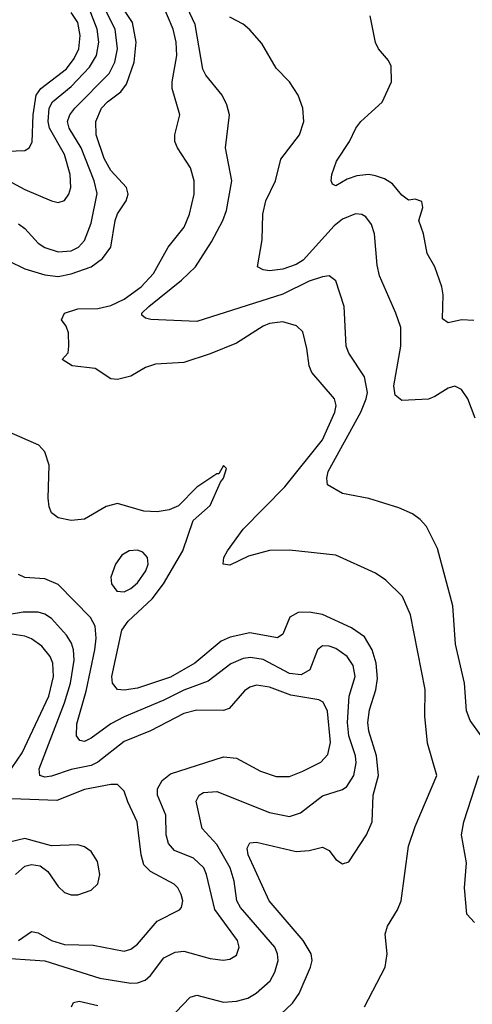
# Model space of a CAD drawing. Header units: inches. Extents: x 501365 to 657855, y 482276 to 547543.
# Tile 301 of 656: x 596494 to 597863, y 491957 to 494938. Entities that reach past the tile are written whole.
import ezdxf

# ---------------------------------------------------------------- set-up
doc = ezdxf.new("R2010")
doc.units = ezdxf.units.IN
doc.header["$MEASUREMENT"] = 0
doc.layers.add('A5499', color=7, linetype='Continuous')

msp = doc.modelspace()

# ---------------------------------------------------------------- linework, layer by layer
at = {"layer": 'A5499', "color": 5}
for points, elevation in [([(596410, 494232.7), (596510, 494183.6), (596570, 494165.4), (596610, 494161.3), (596650, 494168.6), (596710, 494190.4), (596744.8, 494215.2), (596769.9, 494250), (596782.8, 494330), (596790, 494350.1), (596816.2, 494390), (596822.2, 494410), (596816.7, 494430), (596770, 494481.6), (596750, 494518), (596725.2, 494590), (596724.1, 494630), (596741, 494670), (596759.4, 494690), (596799.7, 494720.3), (596816.6, 494743.4), (596840.4, 494810), (596846.5, 494870), (596834.8, 494930), (596785.6, 495005.6)], 2120), ([(596430, 494466.6), (596510, 494424.1), (596590, 494390.2), (596610, 494385), (596630, 494391.3), (596642.9, 494410), (596649.2, 494430), (596646.4, 494470), (596629.9, 494530), (596584.4, 494610), (596580.1, 494630), (596583.5, 494670), (596593.6, 494690), (596650, 494735.8), (596705.5, 494794.5), (596726.5, 494830), (596733.6, 494870), (596727.9, 494910), (596695.1, 494995.1)], 2160), ([(597537.3, 491950), (597599.1, 492070), (597605.4, 492110), (597599.8, 492170), (597606.3, 492193.7), (597637.2, 492242.8), (597647.6, 492270), (597670, 492435.8), (597690, 492495.6), (597755.3, 492650), (597727.6, 492747.6), (597718.9, 492830), (597719.9, 492910), (597676.1, 493136.1), (597651.7, 493191.7), (597601.7, 493241.7), (597570, 493262.6), (597450, 493317), (597310, 493331.9), (597250, 493331), (597185.9, 493314.1), (597130, 493287.1), (597109.8, 493290), (597111, 493310), (597122.4, 493330), (597170, 493395.7), (597295.6, 493524.4), (597410, 493665.8), (597446.7, 493750), (597451, 493770), (597446.6, 493790), (597377.2, 493870), (597369.2, 493890), (597362.7, 493942.7), (597350, 493992.8), (597331.1, 494011.1), (597290, 494023.2), (597250, 494018.9), (597230, 494010.9), (597150, 493959.3), (597070, 493926.5), (596990, 493900.2), (596904.4, 493895.6), (596874.5, 493885.5), (596830, 493859.4), (596790, 493849), (596770, 493850.8), (596722.3, 493882.3), (596652.3, 493890), (596622.7, 493910), (596640.5, 493930), (596642.7, 493950), (596641.8, 493990), (596635, 494010), (596620.2, 494030), (596629.2, 494050), (596670, 494062.5), (596730, 494064.3), (596770, 494073), (596810, 494092), (596861.2, 494130), (596898.4, 494170), (596942.8, 494250), (596991.8, 494310), (597007.2, 494350), (597021.7, 494410), (597021.8, 494450), (597011, 494490), (596971.3, 494550), (596963.7, 494570), (596963.7, 494590), (596978.3, 494650), (596955.2, 494730), (596955, 494750), (596969.3, 494830), (596967.4, 494870), (596958.6, 494910), (596923.7, 494990)], 2080), ([(597889.8, 492769.8), (597856.5, 492816.5), (597845.6, 492845.6), (597839, 492930), (597812.3, 493047.7), (597803.7, 493163.7), (597757.3, 493337.3), (597724, 493404), (597705.4, 493425.4), (597682.3, 493442.3), (597640.8, 493460.8), (597550, 493488.2), (597470, 493503.5), (597425.1, 493530), (597422.9, 493550), (597427.1, 493570), (597525.7, 493750), (597542.3, 493790), (597545.6, 493810), (597537.1, 493857.1), (597490, 493928.4), (597481.2, 493950), (597475.2, 494070), (597450, 494147.8), (597430, 494163.1), (597410, 494159.8), (597370, 494146.8), (597290, 494107.4), (597030, 494024.7), (596890.7, 494030.7), (596874.7, 494034.8), (596863.9, 494043.9), (596863.1, 494050), (596884.7, 494070), (596983.9, 494150), (597026, 494190), (597074.3, 494265.7), (597108.7, 494330), (597119.1, 494360.9), (597135.2, 494450), (597116.8, 494550), (597128.4, 494650), (597120.9, 494680.9), (597106.9, 494710), (597057.3, 494770), (597048.2, 494788.2), (597024.3, 494924.3), (596992.9, 494992.9)], 2060), ([(596430, 494539), (596510, 494542.6), (596523.1, 494550), (596532.1, 494567.9), (596534.6, 494650), (596543.7, 494710), (596558.4, 494730), (596635.4, 494790), (596659.2, 494820.8), (596673.1, 494850), (596677.4, 494890), (596669.7, 494929.7), (596650, 494960.6)], 2180), ([(596490, 494320.1), (596510, 494306.2), (596550, 494261.5), (596570, 494248.6), (596610, 494235.7), (596650, 494238.6), (596671.9, 494250), (596690, 494270.2), (596710, 494322.6), (596728.2, 494411.8), (596719.3, 494450), (596680.1, 494550), (596643.3, 494610), (596638.8, 494630), (596645.7, 494650), (596661, 494670), (596764.8, 494775.2), (596781.6, 494810), (596789.4, 494850.6), (596782.7, 494910), (596750, 494975.6)], 2140), ([(597871.6, 493731.6), (597849.8, 493790), (597830, 493818.3), (597810, 493828.3), (597790, 493823.1), (597750, 493797.4), (597730, 493789.7), (597650, 493785.7), (597630, 493802), (597625.6, 493830), (597646.4, 493950), (597646.6, 494006.6), (597632.1, 494050), (597582.5, 494162.5), (597575.3, 494195.3), (597567.2, 494290), (597558.5, 494318.5), (597541.2, 494341.2), (597528.5, 494348.5), (597510, 494350.5), (597470, 494334.8), (597445.4, 494314.5), (597351.4, 494210), (597330, 494197.3), (597290, 494183.4), (597250, 494178), (597230, 494180.9), (597213.6, 494190), (597227.8, 494272.2), (597229.9, 494350), (597238.5, 494390), (597267.4, 494450), (597284.3, 494515.7), (597340.2, 494590), (597353.7, 494630), (597350.7, 494670.7), (597336.3, 494710), (597309.6, 494750), (597270, 494791.6), (597226.3, 494866.3), (597190, 494908), (597170, 494924.4), (597130, 494945.6)], 2040), ([(597867.7, 494027.7), (597830, 494029.3), (597790, 494020.7), (597772.7, 494032.7), (597774.9, 494105.1), (597771.2, 494130), (597749.9, 494190), (597726.4, 494230), (597715.8, 494290), (597701.1, 494330), (597713.5, 494370), (597710, 494387.8), (597690, 494395.2), (597670, 494391.8), (597650, 494407.1), (597621.1, 494441.1), (597597, 494457), (597570, 494465.7), (597550, 494469.9), (597514.1, 494465.9), (597484.7, 494455.3), (597450, 494435.1), (597440.6, 494440.6), (597436.3, 494450), (597437.8, 494470), (597452.4, 494510), (597491.7, 494570), (597510.9, 494610), (597525.7, 494630), (597590, 494689.1), (597618.3, 494750), (597617.3, 494797.3), (597610, 494814.5), (597579.5, 494850), (597570, 494869), (597554.5, 494950)], 2020), ([(597250, 491895.2), (597319.5, 491960.5), (597339.7, 491990), (597374, 492070), (597379, 492090), (597375.3, 492110), (597351.2, 492150), (597248.9, 492270), (597185.4, 492410), (597182.4, 492430), (597190, 492445.7), (597210, 492448.4), (597330, 492420.3), (597370, 492422.5), (597410, 492432.9), (597430, 492422.7), (597450, 492396.1), (597470, 492382.3), (597490, 492388.6), (597543.3, 492470), (597560.3, 492510), (597563.3, 492590), (597579.7, 492650), (597572.9, 492710), (597550, 492784), (597547.2, 492810), (597551.6, 492848.4), (597570.8, 492909.2), (597575.9, 492944.1), (597572.2, 492990), (597560.6, 493030), (597537.3, 493070), (597497.4, 493097.4), (597410, 493137.9), (597370, 493144.1), (597336.7, 493143.3), (597310.6, 493129.4), (597290, 493077.7), (597273.6, 493066.4), (597190, 493081.5), (597131.1, 493068.9), (597103.8, 493056.2), (597024.1, 492990), (596950, 492947.9), (596850, 492914.2), (596810, 492907.9), (596790, 492910.7), (596774.9, 492930), (596772.5, 492950), (596802.5, 493090), (596822.5, 493117.5), (596895, 493185), (596928.7, 493230), (596987.3, 493330), (597018.3, 493421.7), (597070, 493467.6), (597101.4, 493538.6), (597110.9, 493550), (597119.3, 493579.3), (597110, 493588.7), (597096.7, 493563.3), (597090, 493562.9), (597030, 493522.9), (596974, 493466), (596945.7, 493454.3), (596910, 493448.2), (596870, 493449.9), (596790, 493473.5), (596755.7, 493464.3), (596690, 493426.2), (596650, 493422.4), (596610, 493429.8), (596590, 493445.1), (596583.5, 493463.5), (596580.4, 493490), (596583.6, 493590), (596570, 493629.7), (596551.8, 493650), (596462.6, 493690)], 2120), ([(596966.6, 491933.4), (597010, 491979.2), (597030, 491985), (597110, 491964.1), (597150, 491966.3), (597183.8, 491976.2), (597209.5, 491990.5), (597251.4, 492028.6), (597265.6, 492054.4), (597275.4, 492090), (597273.9, 492110), (597266.2, 492130), (597161.5, 492250), (597151.2, 492270), (597142.7, 492330), (597130.6, 492370), (597090, 492441.1), (597046.4, 492490), (597027.7, 492572.3), (597036.4, 492590), (597050, 492598.1), (597090, 492602), (597250, 492537.9), (597310, 492525.4), (597343, 492537), (597410, 492588.3), (597470, 492607.9), (597483, 492617), (597504.2, 492650), (597511.6, 492688.5), (597509.2, 492710), (597490, 492770), (597485.3, 492810), (597490.2, 492889.8), (597508.3, 492950), (597503, 492983), (597484.9, 493010), (597450, 493034), (597430, 493041.5), (597410, 493042.3), (597395.2, 493030), (597371.4, 492970), (597345.4, 492954.6), (597310, 492958.7), (597230, 493001.1), (597192.4, 493007.6), (597170, 493004.5), (597132.3, 492987.7), (597064.3, 492935.7), (596990, 492908.7), (596930, 492877.6), (596810, 492827.7), (596770, 492806.7), (596710, 492762.6), (596690, 492753.2), (596676, 492756), (596665.8, 492770), (596666.7, 492806.7), (596694.6, 492905.4), (596721.7, 493030), (596725.8, 493065.8), (596721.9, 493101.9), (596708.5, 493128.5), (596610, 493228.5), (596570, 493245.2), (596509.8, 493249.8), (596490, 493258.3)], 2140), ([(596420.7, 492099.3), (596570, 492088.9), (596736.4, 492036.4), (596830, 492021), (596850, 492021.9), (596873.8, 492030), (596890, 492044.1), (596930, 492098), (596964.5, 492115.5), (596990, 492118.4), (597070, 492095.8), (597109.2, 492090.8), (597130, 492093.7), (597150, 492105.8), (597157.5, 492130), (597152.7, 492150), (597084.3, 492244.3), (597059.3, 492350), (597050.8, 492370), (597019.5, 492399.5), (596962.5, 492422.4), (596944.5, 492444.5), (596936.7, 492470), (596936.1, 492530), (596910.9, 492590), (596910.9, 492610), (596924.9, 492635.1), (596950, 492655), (597110, 492706.5), (597150, 492702.8), (597222.8, 492662.8), (597270, 492647), (597310, 492647.1), (597350, 492662.7), (597404.4, 492690), (597426.4, 492713.6), (597433.7, 492750), (597425, 492845.1), (597411.6, 492871.6), (597398.6, 492878.6), (597313.7, 492893.7), (597250, 492917.5), (597210, 492923.4), (597190, 492917.4), (597174.1, 492905.9), (597127.5, 492852.5), (597110, 492846.8), (597030, 492848.1), (596990, 492837.7), (596890, 492784.8), (596810, 492752.7), (596730, 492690.3), (596710, 492680.3), (596650, 492668), (596590, 492647.8), (596570, 492645.4), (596554.7, 492650), (596552.5, 492670), (596629.6, 492870.4), (596648.1, 492930), (596658.9, 492998.9), (596657.2, 493030), (596650.8, 493050.8), (596635.2, 493075.2), (596590, 493125.4), (596570, 493138.6), (596550, 493144.5), (596504.9, 493144.9), (596370, 493121.1)], 2160), ([(596441.5, 492630), (596501.5, 492718.5), (596581.7, 492890), (596596.7, 492950), (596594.2, 492990), (596586.4, 493010), (596561.4, 493041.4), (596530, 493063.8), (596510, 493071.9), (596470, 493078.2)], 2180), ([(597870, 492205.2), (597846.9, 492230), (597839.8, 492310), (597845.5, 492385.5), (597830.6, 492470), (597837, 492510), (597882.5, 492650)], 2060), ([(596490, 492150.1), (596530, 492177.4), (596550, 492173.6), (596590, 492150.4), (596630, 492138.5), (596716.4, 492136.4), (596810, 492118.5), (596830, 492124.4), (596850, 492139.8), (596910, 492208.9), (596976.9, 492243.1), (596983.9, 492250), (596987.4, 492270), (596982.5, 492290), (596972.5, 492310), (596960.8, 492320.8), (596890, 492359.2), (596870, 492379.8), (596861.2, 492410), (596849.4, 492510), (596820.7, 492570), (596810, 492603), (596790, 492623.1), (596770, 492623.2), (596690, 492608), (596606.1, 492573.9), (596470, 492579.2)], 2180), ([(596481.3, 492350), (596510, 492375.7), (596530, 492380.4), (596556.1, 492376.1), (596578.9, 492358.9), (596610, 492313.7), (596630, 492296), (596650, 492288.8), (596670, 492288.9), (596710, 492302.4), (596730, 492322.2), (596736.2, 492350), (596729, 492390), (596710, 492420.2), (596690, 492434.2), (596670, 492439.9), (596590, 492437.4), (596510, 492459.7), (596437.6, 492442.4)], 2220), ([(596650.9, 491949.1), (596657.2, 491962.8), (596673.6, 491966.4), (596730, 491953.7)], 2140)]:
    msp.add_lwpolyline(points, dxfattribs=dict(at, elevation=elevation))
at = {"layer": 'A5499', "color": 5, "elevation": 2140}
msp.add_lwpolyline([(596850, 493331.9), (596824.9, 493330), (596803.3, 493316.7), (596783.7, 493290), (596769.4, 493250), (596771.3, 493230), (596788, 493208), (596810, 493206.1), (596830, 493215.9), (596850, 493233.1), (596876, 493270), (596882.5, 493290), (596880.7, 493310), (596866.2, 493326.2)], close=True, dxfattribs=at)

doc.saveas('drawing.dxf')
